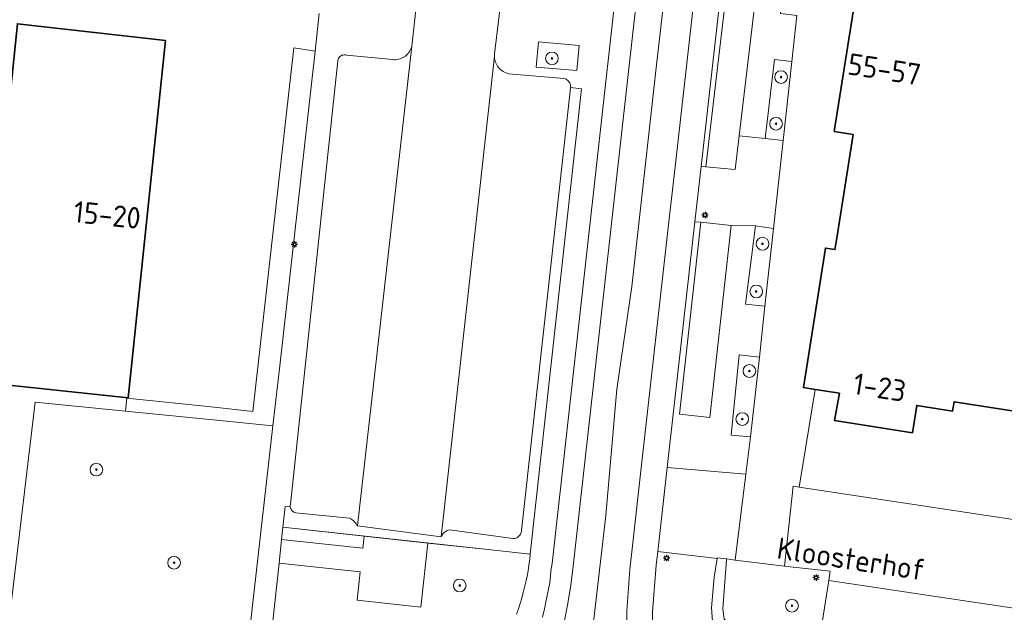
# Model space of a CAD drawing. Header units: metres. Extents: x 152610 to 160096, y 456114 to 462495.
# Tile 395 of 656: x 157683 to 157745, y 460445 to 460482. Entities that reach past the tile are written whole.
import ezdxf
from ezdxf.enums import TextEntityAlignment as Align

# ---------------------------------------------------------------- set-up
doc = ezdxf.new("R2010")
doc.units = ezdxf.units.M
doc.header["$LTSCALE"] = 0.5
doc.layers.get('0').update_dxf_attribs({"linetype": 'CONTINUOUS'})
for name, color, linetype, lineweight in [('B-PV-GR-BEPLANTING_CULTUUR_ROOS-GV', 251, 'CONTINUOUS', 18), ('B-PV-GR-BOOM-S', 251, 'CONTINUOUS', 25), ('B-PV-GR-HAAG-GV', 251, 'CONTINUOUS', 13), ('B-PV-IE-MEUBILAIR-S', 251, 'CONTINUOUS', 25), ('B-PV-OG-BEBOUWING-GV', 6, 'CONTINUOUS', 35), ('B-PV-OG-BEBOUWING-T18', 1, 'CONTINUOUS', 18), ('B-PV-OG-TERREIN_BEGROEID-GV', 251, 'CONTINUOUS', 18), ('B-PV-OG-TOPOGRAFIE-T18', 1, 'CONTINUOUS', 18), ('B-PV-VH-GESLOTENVERHARDING_ASFALT-GV', 251, 'CONTINUOUS', 18), ('B-PV-VH-ONVERHARD_ZAND-GV', 251, 'CONTINUOUS', 18), ('B-PV-VH-OPENVERHARDING_BETONSTRAATSTEEN-GV', 251, 'CONTINUOUS', 18), ('B-PV-VH-OPENVERHARDING_STRAATBAKSTEEN-GV', 251, 'CONTINUOUS', 18), ('B-PV-VH-OPENVERHARDING_TEGEL-GV', 251, 'CONTINUOUS', 18)]:
    doc.layers.add(name, color=color, linetype=linetype, lineweight=lineweight)
doc.styles.add('NLCS-ISO', font='NLCS-ISO.ttf')
doc.styles.add('NLCS-ISO-M750-T18', font='NLCS-ISO.ttf', dxfattribs={"height": 1.35})

# ---------------------------------------------------------------- blocks, each defined once
blk = doc.blocks.new('SIE-MEUBILAIR_PAAL_LICHTMAST-SO')
for points in [[(-0.62, 0), (-1, 0)], [(-0.71, 0.71), (-0.44, 0.44)], [(0, 1), (0, 0.62)], [(0.44, 0.44), (0.71, 0.71)], [(1, 0), (0.62, 0)], [(-0.71, -0.71), (-0.44, -0.44)], [(0, -0.62), (0, -1)], [(0.44, -0.44), (0.71, -0.71)]]:
    blk.add_lwpolyline(points)
blk.add_circle((0, 0), 0.5)
blk = doc.blocks.new('SGR-BOOM_GBKN-SO')
at = {"linetype": 'ByBlock', "lineweight": 18}
h = blk.add_hatch(color=0, dxfattribs=at)
h.dxf.hatch_style = 1
edge = h.paths.add_edge_path()
edge.add_arc((0, 0), 0.25, 0, 360)
at = {"color": 0, "linetype": 'ByBlock', "lineweight": 18}
for radius in [2, 0.25]:
    blk.add_circle((0, 0), radius, dxfattribs=at)
at = {"color": 0, "linetype": 'ByBlock', "lineweight": 18, "style": 'NLCS-ISO'}
blk.add_attdef('SOORT', (2.5, 0), '', height=1.5, dxfattribs=at)

msp = doc.modelspace()

# ---------------------------------------------------------------- linework, layer by layer
at = {"layer": 'B-PV-GR-BEPLANTING_CULTUUR_ROOS-GV', "flags": 128}
for points in [[(157718.392, 460480.793), (157715.824, 460481.028), (157715.684, 460479.436), (157718.247, 460479.21)], [(157728.187, 460448.445), (157727.643, 460448.512), (157727.64, 460448.468), (157727.423, 460445.388), (157727.506, 460444.729), (157728.356, 460444.122), (157729.775, 460443.11), (157730.348, 460442.974), (157733.299, 460442.272), (157734.063, 460447.168), (157734.15, 460447.74), (157731.638, 460448.02), (157731.296, 460448.062)]]:
    msp.add_lwpolyline(points, close=True, dxfattribs=at)
at = {"layer": 'B-PV-GR-HAAG-GV', "flags": 128}
for points in [[(157701.799, 460480.44), (157700.471, 460480.634), (157697.885, 460457.79), (157695.27, 460458.068), (157689.983, 460458.63), (157689.885, 460457.803), (157695.184, 460457.28), (157699.15, 460456.883), (157699.576, 460460.663)], [(157731.744, 460479.79), (157730.668, 460479.918), (157730.08, 460474.953), (157731.199, 460474.825)], [(157718.529, 460478.071), (157717.85, 460478.146), (157717.847, 460478.117), (157714.767, 460450.304), (157714.762, 460450.246), (157714.75, 460450.183), (157714.729, 460450.122), (157714.701, 460450.064), (157714.666, 460450.009), (157714.625, 460449.96), (157714.578, 460449.916), (157714.526, 460449.878), (157714.47, 460449.847), (157714.41, 460449.823), (157714.347, 460449.807), (157714.283, 460449.799), (157714.219, 460449.798), (157710.241, 460450.354), (157710.177, 460450.333), (157710.104, 460450.302), (157710.034, 460450.263), (157709.968, 460450.218), (157709.908, 460450.166), (157709.852, 460450.109), (157709.803, 460450.046), (157709.761, 460449.978), (157709.725, 460449.907), (157704.464, 460450.59), (157704.424, 460450.664), (157704.374, 460450.74), (157704.318, 460450.812), (157704.255, 460450.878), (157704.188, 460450.938), (157704.115, 460450.992), (157704.037, 460451.04), (157703.956, 460451.08), (157700.584, 460451.421), (157700.529, 460451.436), (157700.474, 460451.459), (157700.424, 460451.489), (157700.377, 460451.526), (157700.336, 460451.569), (157700.302, 460451.616), (157700.273, 460451.668), (157700.253, 460451.723), (157700.24, 460451.781), (157700.238, 460451.793), (157699.923, 460451.812), (157699.782, 460450.512), (157700.157, 460450.471), (157713.043, 460449.056), (157715.317, 460448.807), (157715.32, 460448.824)], [(157730.592, 460469.284), (157729.474, 460469.447), (157728.833, 460464.535), (157730.056, 460464.395)], [(157729.706, 460461.198), (157728.429, 460461.344), (157727.932, 460456.303), (157729.156, 460456.182)], [(157727.643, 460448.512), (157727.056, 460448.584), (157727.049, 460448.538), (157726.865, 460447.364), (157726.695, 460445.441), (157726.775, 460444.318), (157728.278, 460443.327), (157729.505, 460442.518), (157730.28, 460442.304), (157733.231, 460441.488), (157765.457, 460436.748), (157765.483, 460436.979), (157765.536, 460437.448), (157733.299, 460442.272), (157730.348, 460442.974), (157729.775, 460443.11), (157728.356, 460444.122), (157727.506, 460444.729), (157727.423, 460445.388), (157727.64, 460448.468)]]:
    msp.add_lwpolyline(points, close=True, dxfattribs=at)
at = {"layer": 'B-PV-OG-BEBOUWING-GV', "flags": 128}
msp.add_lwpolyline([(157757.981, 460488.866), (157738.231, 460491.977), (157738.237, 460491.973), (157736.975, 460483.976), (157735.792, 460484.149), (157735.766, 460483.984), (157734.409, 460475.384), (157735.594, 460475.197), (157734.544, 460468.546), (157734.452, 460467.965), (157733.859, 460468.058), (157732.48, 460459.287), (157733.211, 460459.172), (157734.732, 460458.933), (157734.431, 460457.214), (157739.327, 460456.447), (157739.597, 460458.166), (157741.844, 460457.806), (157741.939, 460458.397), (157749.351, 460457.236)], dxfattribs=at)
msp.add_lwpolyline([(157692.406, 460481.105), (157683.106, 460482.154), (157680.77, 460459.62), (157680.497, 460457.098), (157682.099, 460456.925), (157682.372, 460459.453), (157690.05, 460458.65)], close=True, dxfattribs=at)
at = {"layer": 'B-PV-OG-TERREIN_BEGROEID-GV', "flags": 128}
for points in [[(157689.885, 460457.803), (157684.211, 460458.362), (157682.314, 460442.333), (157682.218, 460441.52), (157650.093, 460444.876), (157649.977, 460443.795), (157650.149, 460443.489), (157650.53, 460443.395), (157694.287, 460438.66), (157696.979, 460438.358), (157697.061, 460438.349), (157699.15, 460456.883), (157695.184, 460457.28)], [(157699.782, 460450.512), (157699.699, 460449.745), (157704.804, 460449.193), (157704.886, 460449.952), (157700.157, 460450.471)]]:
    msp.add_lwpolyline(points, close=True, dxfattribs=at)
msp.add_lwpolyline([(157714.451, 460445.048), (157714.569, 460445.381), (157714.679, 460445.717), (157714.781, 460446.055), (157714.876, 460446.395), (157714.963, 460446.737), (157715.042, 460447.081), (157715.113, 460447.427), (157715.177, 460447.775), (157715.232, 460448.123), (157715.28, 460448.473), (157715.317, 460448.807), (157713.043, 460449.056), (157708.874, 460449.514), (157708.438, 460445.489), (157704.449, 460445.921), (157704.642, 460447.701), (157699.537, 460448.254), (157698.207, 460435.968)], dxfattribs=at)
at = {"layer": 'B-PV-VH-GESLOTENVERHARDING_ASFALT-GV', "flags": 128}
for points in [[(157725.583, 460500), (157723.255, 460479.571), (157721.701, 460465.636), (157720.764, 460459.195), (157720.071, 460451.244), (157719.131, 460443.087)], [(157719.131, 460443.087), (157720.071, 460451.244), (157720.764, 460459.195), (157721.701, 460465.636), (157723.255, 460479.571), (157725.583, 460500)], [(157721.404, 460442.267), (157721.374, 460445.234), (157721.569, 460447.875), (157721.716, 460449.159), (157722.31, 460454.439), (157724.048, 460469.89), (157724.439, 460473.355), (157725.99, 460487.143)], [(157722.024, 460484.03), (157718.007, 460448.053), (157717.874, 460446.865), (157717.677, 460445.705), (157717.44, 460444.539)]]:
    msp.add_lwpolyline(points, dxfattribs=at)
at = {"layer": 'B-PV-VH-ONVERHARD_ZAND-GV', "flags": 128}
for points in [[(157699.15, 460456.883), (157699.576, 460460.663), (157701.799, 460480.44), (157700.471, 460480.634), (157697.885, 460457.79), (157695.27, 460458.068), (157689.983, 460458.63), (157689.885, 460457.803), (157695.184, 460457.28)], [(157731.744, 460479.79), (157730.668, 460479.918), (157730.08, 460474.953), (157731.199, 460474.825)], [(157699.782, 460450.512), (157700.157, 460450.471), (157704.886, 460449.952), (157708.874, 460449.514), (157713.043, 460449.056), (157715.317, 460448.807), (157715.32, 460448.824), (157718.529, 460478.071), (157717.85, 460478.146), (157717.847, 460478.117), (157714.767, 460450.304), (157714.762, 460450.246), (157714.75, 460450.183), (157714.729, 460450.122), (157714.701, 460450.064), (157714.666, 460450.009), (157714.625, 460449.96), (157714.578, 460449.916), (157714.526, 460449.878), (157714.47, 460449.847), (157714.41, 460449.823), (157714.347, 460449.807), (157714.283, 460449.799), (157714.219, 460449.798), (157710.241, 460450.354), (157710.177, 460450.333), (157710.104, 460450.302), (157710.034, 460450.263), (157709.968, 460450.218), (157709.908, 460450.166), (157709.852, 460450.109), (157709.803, 460450.046), (157709.761, 460449.978), (157709.725, 460449.907), (157704.464, 460450.59), (157704.424, 460450.664), (157704.374, 460450.74), (157704.318, 460450.812), (157704.255, 460450.878), (157704.188, 460450.938), (157704.115, 460450.992), (157704.037, 460451.04), (157703.956, 460451.08), (157700.584, 460451.421), (157700.529, 460451.436), (157700.474, 460451.459), (157700.424, 460451.489), (157700.377, 460451.526), (157700.336, 460451.569), (157700.302, 460451.616), (157700.273, 460451.668), (157700.253, 460451.723), (157700.24, 460451.781), (157700.238, 460451.793), (157699.923, 460451.812)], [(157730.592, 460469.284), (157729.474, 460469.447), (157728.833, 460464.535), (157730.056, 460464.395)], [(157729.706, 460461.198), (157728.429, 460461.344), (157727.932, 460456.303), (157729.156, 460456.182)], [(157727.643, 460448.512), (157727.056, 460448.584), (157727.049, 460448.538), (157726.865, 460447.364), (157726.695, 460445.441), (157726.775, 460444.318), (157728.278, 460443.327), (157729.505, 460442.518), (157730.28, 460442.304), (157733.231, 460441.488), (157765.457, 460436.748), (157765.483, 460436.979), (157765.536, 460437.448), (157733.299, 460442.272), (157730.348, 460442.974), (157729.775, 460443.11), (157728.356, 460444.122), (157727.506, 460444.729), (157727.423, 460445.388), (157727.64, 460448.468)]]:
    msp.add_lwpolyline(points, close=True, dxfattribs=at)
at = {"layer": 'B-PV-VH-OPENVERHARDING_BETONSTRAATSTEEN-GV', "flags": 128}
for points in [[(157730.355, 460491.343), (157728.502, 460491.514), (157726.341, 460473.163), (157728.194, 460472.992), (157728.444, 460475.115)], [(157715.684, 460479.436), (157715.824, 460481.028), (157718.392, 460480.793), (157718.247, 460479.21)], [(157704.464, 460450.59), (157707.879, 460480.752), (157707.852, 460480.661), (157707.818, 460480.572), (157707.776, 460480.487), (157707.727, 460480.405), (157707.672, 460480.328), (157707.61, 460480.255), (157707.543, 460480.188), (157707.47, 460480.128), (157707.392, 460480.073), (157707.31, 460480.025), (157707.224, 460479.984), (157707.135, 460479.951), (157707.043, 460479.925), (157706.95, 460479.907), (157706.856, 460479.896), (157706.76, 460479.894), (157706.665, 460479.9), (157703.77, 460480.19), (157703.713, 460480.202), (157703.655, 460480.206), (157703.597, 460480.203), (157703.54, 460480.191), (157703.485, 460480.172), (157703.434, 460480.145), (157703.386, 460480.111), (157703.344, 460480.071), (157703.307, 460480.026), (157703.277, 460479.977), (157703.254, 460479.923), (157703.239, 460479.867), (157703.232, 460479.82), (157700.248, 460451.957), (157700.237, 460451.899), (157700.234, 460451.84), (157700.238, 460451.793), (157700.24, 460451.781), (157700.253, 460451.723), (157700.273, 460451.668), (157700.302, 460451.616), (157700.336, 460451.569), (157700.377, 460451.526), (157700.424, 460451.489), (157700.474, 460451.459), (157700.529, 460451.436), (157700.584, 460451.421), (157703.956, 460451.08), (157704.037, 460451.04), (157704.115, 460450.992), (157704.188, 460450.938), (157704.255, 460450.878), (157704.318, 460450.812), (157704.374, 460450.74), (157704.424, 460450.664)], [(157713.067, 460480.021), (157713.061, 460480.116), (157709.725, 460449.907), (157709.761, 460449.978), (157709.803, 460450.046), (157709.852, 460450.109), (157709.908, 460450.166), (157709.968, 460450.218), (157710.034, 460450.263), (157710.104, 460450.302), (157710.177, 460450.333), (157710.241, 460450.354), (157714.219, 460449.798), (157714.283, 460449.799), (157714.347, 460449.807), (157714.41, 460449.823), (157714.47, 460449.847), (157714.526, 460449.878), (157714.578, 460449.916), (157714.625, 460449.96), (157714.666, 460450.009), (157714.701, 460450.064), (157714.729, 460450.122), (157714.75, 460450.183), (157714.762, 460450.246), (157714.767, 460450.304), (157717.847, 460478.117), (157717.85, 460478.146), (157717.852, 460478.182), (157717.849, 460478.248), (157717.838, 460478.313), (157717.819, 460478.376), (157717.792, 460478.436), (157717.759, 460478.492), (157717.719, 460478.544), (157717.673, 460478.591), (157717.621, 460478.631), (157717.565, 460478.666), (157717.506, 460478.693), (157717.443, 460478.712), (157717.437, 460478.714), (157713.959, 460479.017), (157713.867, 460479.041), (157713.776, 460479.074), (157713.689, 460479.113), (157713.606, 460479.16), (157713.527, 460479.213), (157713.452, 460479.273), (157713.383, 460479.339), (157713.319, 460479.411), (157713.262, 460479.487), (157713.211, 460479.568), (157713.167, 460479.653), (157713.131, 460479.742), (157713.102, 460479.833), (157713.08, 460479.926)], [(157730.08, 460474.953), (157728.444, 460475.115), (157728.194, 460472.992), (157726.341, 460473.163), (157726.043, 460473.175), (157725.652, 460469.709), (157726.029, 460469.678), (157727.928, 460469.474), (157729.474, 460469.447), (157730.592, 460469.284), (157731.199, 460474.825)], [(157727.928, 460469.474), (157726.029, 460469.678), (157724.7, 460457.61), (157726.599, 460457.406)], [(157728.863, 460453.842), (157723.914, 460454.259), (157723.32, 460448.979), (157727.049, 460448.538), (157727.056, 460448.584), (157727.643, 460448.512), (157728.187, 460448.445)], [(157766.401, 460442.315), (157734.063, 460447.168), (157733.299, 460442.272), (157765.536, 460437.448)]]:
    msp.add_lwpolyline(points, close=True, dxfattribs=at)
for points in [[(157713.915, 460487.143), (157713.068, 460480.258), (157713.064, 460480.212), (157713.061, 460480.116), (157713.067, 460480.021), (157713.08, 460479.926), (157713.102, 460479.833), (157713.131, 460479.742), (157713.167, 460479.653), (157713.211, 460479.568), (157713.262, 460479.487), (157713.319, 460479.411), (157713.383, 460479.339), (157713.452, 460479.273), (157713.527, 460479.213), (157713.606, 460479.16), (157713.689, 460479.113), (157713.776, 460479.074), (157713.867, 460479.041), (157713.959, 460479.017), (157717.437, 460478.714), (157717.443, 460478.712), (157717.506, 460478.693), (157717.565, 460478.666), (157717.621, 460478.631), (157717.673, 460478.591), (157717.719, 460478.544), (157717.759, 460478.492), (157717.792, 460478.436), (157717.819, 460478.376), (157717.838, 460478.313), (157717.849, 460478.248), (157717.852, 460478.182), (157717.85, 460478.146), (157718.529, 460478.071), (157715.32, 460448.824), (157715.317, 460448.807), (157715.28, 460448.473), (157715.232, 460448.123), (157715.177, 460447.775), (157715.113, 460447.427), (157715.042, 460447.081), (157714.963, 460446.737), (157714.876, 460446.395), (157714.781, 460446.055), (157714.679, 460445.717), (157714.569, 460445.381), (157714.451, 460445.048)], [(157725.99, 460487.143), (157724.439, 460473.355), (157724.048, 460469.89), (157722.31, 460454.439), (157721.716, 460449.159), (157721.569, 460447.875), (157721.374, 460445.234), (157721.404, 460442.267)], [(157723.057, 460442.272), (157722.989, 460445.188), (157723.223, 460448.116), (157723.32, 460448.979), (157723.914, 460454.259), (157725.652, 460469.709), (157726.043, 460473.175), (157727.594, 460486.963)], [(157720.697, 460484.178), (157716.682, 460448.218), (157716.619, 460447.76), (157716.582, 460447.449), (157716.547, 460447.004), (157716.313, 460445.925), (157716.21, 460445.385), (157716.091, 460444.848)], [(157716.091, 460444.848), (157716.21, 460445.385), (157716.313, 460445.925), (157716.547, 460447.004), (157716.582, 460447.449), (157716.619, 460447.76), (157716.682, 460448.218), (157720.697, 460484.178)], [(157717.44, 460444.539), (157717.677, 460445.705), (157717.874, 460446.865), (157718.007, 460448.053), (157722.024, 460484.03)], [(157745.646, 460450.988), (157732.217, 460453.021), (157731.834, 460453.079), (157731.296, 460448.062), (157731.638, 460448.02), (157734.15, 460447.74), (157734.063, 460447.168), (157766.401, 460442.315)]]:
    msp.add_lwpolyline(points, dxfattribs=at)
at = {"layer": 'B-PV-VH-OPENVERHARDING_STRAATBAKSTEEN-GV', "flags": 128}
msp.add_lwpolyline([(157717.424, 460519.67), (157712.345, 460520.191), (157710.003, 460500), (157709.327, 460494.18), (157709.32, 460494.095), (157709.311, 460494.038), (157708.413, 460485.708), (157707.879, 460480.752), (157704.464, 460450.59), (157709.725, 460449.907), (157713.061, 460480.116), (157713.064, 460480.212), (157713.068, 460480.258), (157713.915, 460487.143), (157714.048, 460488.51), (157715.332, 460500), (157716.379, 460509.373), (157716.549, 460510.699), (157716.557, 460510.786), (157716.573, 460510.871)], close=True, dxfattribs=at)
at = {"layer": 'B-PV-VH-OPENVERHARDING_TEGEL-GV', "flags": 128}
for points in [[(157732.023, 460491.788), (157728.178, 460492.178), (157727.594, 460486.963), (157726.043, 460473.175), (157726.341, 460473.163), (157728.502, 460491.514), (157730.355, 460491.343), (157728.444, 460475.115), (157730.08, 460474.953), (157730.668, 460479.918), (157731.744, 460479.79), (157732.059, 460482.671), (157731.041, 460482.803), (157731.566, 460487.734), (157732.602, 460487.624), (157732.872, 460490.088), (157731.836, 460490.227)], [(157726.029, 460469.678), (157725.652, 460469.709), (157723.914, 460454.259), (157728.863, 460453.842), (157729.156, 460456.182), (157727.932, 460456.303), (157728.429, 460461.344), (157729.706, 460461.198), (157730.056, 460464.395), (157728.833, 460464.535), (157729.474, 460469.447), (157727.928, 460469.474), (157726.599, 460457.406), (157724.7, 460457.61)], [(157699.699, 460449.745), (157699.537, 460448.254), (157704.642, 460447.701), (157704.449, 460445.921), (157708.438, 460445.489), (157708.874, 460449.514), (157704.886, 460449.952), (157704.804, 460449.193)]]:
    msp.add_lwpolyline(points, close=True, dxfattribs=at)
for points in [[(157698.207, 460435.968), (157699.537, 460448.254), (157699.699, 460449.745), (157699.782, 460450.512), (157699.923, 460451.812), (157700.238, 460451.793), (157700.234, 460451.84), (157700.237, 460451.899), (157700.248, 460451.957), (157703.232, 460479.82), (157703.239, 460479.867), (157703.254, 460479.923), (157703.277, 460479.977), (157703.307, 460480.026), (157703.344, 460480.071), (157703.386, 460480.111), (157703.434, 460480.145), (157703.485, 460480.172), (157703.54, 460480.191), (157703.597, 460480.203), (157703.655, 460480.206), (157703.713, 460480.202), (157703.77, 460480.19), (157706.665, 460479.9), (157706.76, 460479.894), (157706.856, 460479.896), (157706.95, 460479.907), (157707.043, 460479.925), (157707.135, 460479.951), (157707.224, 460479.984), (157707.31, 460480.025), (157707.392, 460480.073), (157707.47, 460480.128), (157707.543, 460480.188), (157707.61, 460480.255), (157707.672, 460480.328), (157707.727, 460480.405), (157707.776, 460480.487), (157707.818, 460480.572), (157707.852, 460480.661), (157707.879, 460480.752), (157708.413, 460485.708)], [(157732.059, 460482.671), (157731.744, 460479.79), (157731.199, 460474.825), (157730.592, 460469.284), (157730.056, 460464.395), (157729.706, 460461.198), (157729.156, 460456.182), (157728.863, 460453.842), (157728.187, 460448.445), (157731.296, 460448.062), (157731.834, 460453.079), (157732.217, 460453.021), (157733.211, 460459.172), (157732.48, 460459.287), (157733.859, 460468.058), (157734.452, 460467.965), (157734.544, 460468.546), (157735.594, 460475.197), (157734.409, 460475.384), (157735.766, 460483.984)], [(157702.065, 460482.801), (157701.799, 460480.44), (157699.576, 460460.663), (157699.15, 460456.883), (157697.061, 460438.349)], [(157726.775, 460444.318), (157726.695, 460445.441), (157726.865, 460447.364), (157727.049, 460448.538), (157723.32, 460448.979), (157723.223, 460448.116), (157722.989, 460445.188), (157723.057, 460442.272)]]:
    msp.add_lwpolyline(points, dxfattribs=at)

# ---------------------------------------------------------------- block references
at = {"layer": 'B-PV-GR-BOOM-S', "xscale": 0.2, "yscale": 0.2, "zscale": 0.2}
for p in [(157716.679, 460479.976), (157731.069, 460478.802), (157730.756, 460475.87), (157729.906, 460468.323), (157729.509, 460465.326), (157729.082, 460460.328), (157728.635, 460457.307), (157688.063, 460454.133), (157692.945, 460448.275), (157710.89, 460446.845), (157731.757, 460445.574)]:
    msp.add_blockref('SGR-BOOM_GBKN-SO', p, dxfattribs=at)
at = {"layer": 'B-PV-IE-MEUBILAIR-S', "xscale": 0.2, "yscale": 0.2, "zscale": 0.2}
for p in [(157726.295, 460470.129), (157700.497, 460468.29), (157723.877, 460448.567), (157733.27, 460447.345)]:
    msp.add_blockref('SIE-MEUBILAIR_PAAL_LICHTMAST-SO', p, dxfattribs=at)

# ---------------------------------------------------------------- texts
at = {"layer": 'B-PV-OG-BEBOUWING-T18', "style": 'NLCS-ISO-M750-T18'}
for s, rotation, p in [('55-57', 351, (157737.557, 460479.294)), ('15-20', 354, (157688.742, 460470.138)), ('1-23', 351.1, (157737.266, 460459.3))]:
    msp.add_text(s, height=1.35, rotation=rotation, dxfattribs=at).set_placement(p, align=Align.MIDDLE)
at = {"layer": 'B-PV-OG-TOPOGRAFIE-T18', "style": 'NLCS-ISO-M750-T18'}
msp.add_text('Kloosterhof', height=1.35, rotation=351.4, dxfattribs=at).set_placement((157735.475, 460448.513), align=Align.MIDDLE)

doc.saveas('drawing.dxf')
